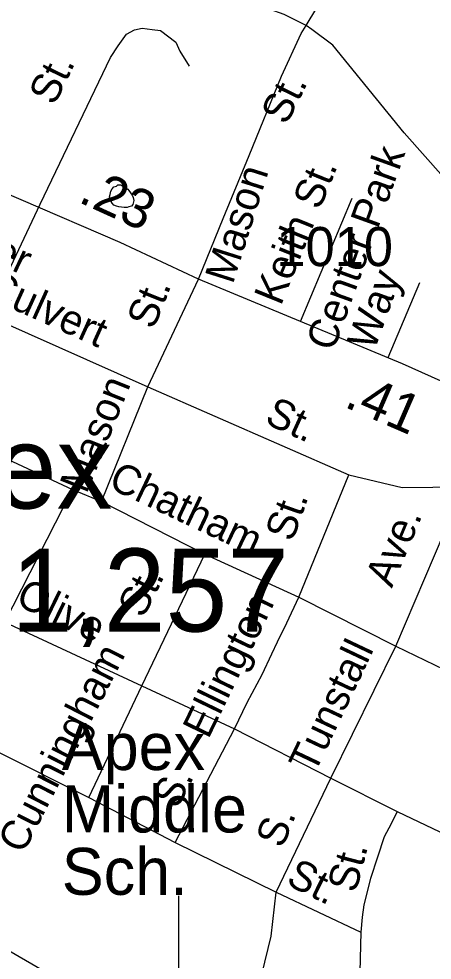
# Model space of a CAD drawing. Extents: x 2001466 to 2224147, y 644118 to 847247.
# Drawn here: x 2044998 to 2046317, y 718869 to 721875 of the extents above; entities that cross this region are included whole.
import ezdxf

# ---------------------------------------------------------------- set-up
doc = ezdxf.new("R2010")
doc.units = 0
for name, color, linetype in [('Exist Civil Demographics City Label', 7, 'Continuous'), ('Exist Cultural Educational Facility Elementary Label', 7, 'Continuous'), ('Exist Hydrographic Misc Water Feature', 7, 'Continuous'), ('Exist Railroad Mainline', 7, 'Continuous'), ('Exist Road Non-System Type 51', 7, 'Continuous'), ('Exist Road Non-System Type 51 Label', 7, 'Continuous'), ('Exist Road Primary NC Attributed', 7, 'Continuous'), ('Exist Road Secondary Mileage Hundredths English Label', 7, 'Continuous'), ('Exist Road Secondary Type 51 Attributed', 7, 'Continuous'), ('Exist Road Secondary Type 51 Label', 7, 'Continuous'), ('Exist Road Secondary Type 51 Number Label', 7, 'Continuous')]:
    doc.layers.add(name, color=color, linetype=linetype)

msp = doc.modelspace()

# ---------------------------------------------------------------- linework, layer by layer
at = {"layer": 'Exist Hydrographic Misc Water Feature'}
for points in [[(2045349.2, 721326.3), (2045359.7, 721312.1), (2045363.4, 721304.2), (2045365.6, 721294.2), (2045363.4, 721286.4), (2045361.5, 721282.2), (2045357.4, 721276.3), (2045349.4, 721274.3), (2045343.7, 721272.3), (2045333.8, 721272.2), (2045317.6, 721274.3), (2045309.8, 721276.2), (2045301.6, 721280.3), (2045295.7, 721286.1), (2045289.3, 721296.4), (2045287.7, 721306), (2045289.3, 721314.2), (2045291.4, 721324.1), (2045295.5, 721332.4), (2045301.4, 721338.4), (2045309.4, 721340.4), (2045313.5, 721344.3), (2045319.5, 721344.2), (2045323.8, 721344.3), (2045333.4, 721338.4), (2045345.7, 721330.5), (2045349.2, 721326.3)], [(2045353, 718159.1), (2045509, 718723.7), (2045509, 719074.7)]]:
    msp.add_lwpolyline(points, dxfattribs=at)
at = {"layer": 'Exist Railroad Mainline'}
for points in [[(2045914.8, 721853.7), (2045844.5, 721888.2), (2045797.2, 721905.2), (2045587.5, 721923.9), (2045523.5, 721921.8), (2045354.7, 721928)], [(2047150.1, 720390.4), (2047135.3, 720424.3), (2047102.5, 720484.6), (2047055.1, 720562.1), (2046868.8, 720789.9), (2046678.5, 720991.6), (2046478.3, 721227.3), (2046227.9, 721510.8), (2046000.2, 721790.1), (2045932.5, 721840.8), (2045914.8, 721853.7)]]:
    msp.add_lwpolyline(points, dxfattribs=at)
at = {"layer": 'Exist Road Non-System Type 51'}
for p, q in [((2045896.8, 720908.4), (2046061.3, 721301.7)), ((2044898.5, 720927.3), (2045066.2, 721282.7)), ((2045409.3, 720699.5), (2045570.9, 721043.9)), ((2044898.5, 720927.3), (2045409.3, 720699.5)), ((2045261.8, 720333.3), (2045409.3, 720699.5)), ((2045409.3, 720699.5), (2046051.4, 720419.2)), ((2044725.6, 720578.2), (2045169, 720371.9)), ((2045891.5, 720028), (2046051.4, 720419.2)), ((2044953.1, 719948.3), (2045169, 720371.9)), ((2045169, 720371.9), (2045261.8, 720333.3)), ((2046201.2, 719871.8), (2046417, 720380.1)), ((2045261.8, 720333.3), (2045591.7, 720166.1)), ((2045390.9, 719744.9), (2045591.7, 720166.1)), ((2045591.7, 720166.1), (2045891.5, 720028)), ((2045891.5, 720028), (2046201.2, 719871.8)), ((2044953.1, 719948.3), (2045390.9, 719744.9)), ((2045993.1, 719450.1), (2046201.2, 719871.8)), ((2046201.2, 719871.8), (2046437.3, 719757.5)), ((2045221.6, 719389.1), (2045390.9, 719744.9)), ((2045390.9, 719744.9), (2045685.9, 719607.8)), ((2044795.3, 719602.2), (2045221.6, 719389.1)), ((2045497.4, 719245.4), (2045685.9, 719607.8)), ((2045685.9, 719607.8), (2045993.1, 719450.1)), ((2045819.6, 719086.1), (2045993.1, 719450.1)), ((2045993.1, 719450.1), (2046205.1, 719343.6)), ((2045221.6, 719389.1), (2045497.4, 719245.4)), ((2046205.1, 719343.6), (2046903.8, 719010.8)), ((2045497.4, 719245.4), (2045819.6, 719086.1)), ((2045819.6, 719086.1), (2046089, 718958.7))]:
    msp.add_line(p, q, dxfattribs=at)
for points in [[(2045066.2, 721282.7), (2045290.8, 721751.2), (2045315.2, 721788.7), (2045341.4, 721826.2), (2045367.6, 721839.3), (2045391.9, 721844.9), (2045423.7, 721841.1), (2045450, 721837.4), (2045498.6, 721799.9), (2045511.7, 721771.8), (2045541.7, 721723.1)], [(2045570.9, 721043.9), (2045649.7, 721237.1), (2045733.4, 721438.4), (2045836, 721692), (2045899.1, 721828.1), (2045914.8, 721853.7)], [(2046276.2, 721031.5), (2046175.6, 720792.6)], [(2046051.4, 720419.2), (2046220.9, 720378.9), (2046417, 720380.1)], [(2045685.9, 719607.8), (2045726.5, 719691.7), (2045774.7, 719781.6), (2045805.2, 719847.6), (2045823, 719885.7), (2045853.4, 719946.7), (2045891.5, 720028)], [(2046205.1, 719343.6), (2046185.8, 719304.8), (2046164, 719263.7), (2046142.2, 719198.3), (2046120.5, 719130.6), (2046098.7, 719045.9), (2046093.9, 719007.1), (2046089, 718958.7)], [(2045665.1, 718377.3), (2045803.6, 718945.9), (2045819.6, 719086.1)], [(2046089, 718958.7), (2046086.4, 718831.8), (2046071.1, 718682.3), (2046049.4, 718469.3), (2046042.1, 718362.8), (2046017.9, 718144.9)]]:
    msp.add_lwpolyline(points, dxfattribs=at)
at = {"layer": 'Exist Road Primary NC Attributed'}
msp.add_lwpolyline([(2047126.5, 715542.4), (2047053.5, 715721.6), (2046951.1, 715977.7), (2046795.5, 716313), (2046688.2, 716554.1), (2046539.1, 716890.1), (2046430.2, 717125.6), (2046344, 717325.2), (2046246.7, 717532.7), (2046182.9, 717674), (2046063.6, 717877.6), (2045972.7, 718011.7), (2045840.7, 718187.3), (2045748.1, 718291.9), (2045593.8, 718450.7), (2045472.5, 718559.3), (2045367.2, 718647.1), (2045249.2, 718728.5), (2045126.3, 718806.7), (2044966.8, 718899.3), (2044706.3, 719021.5), (2044478.2, 719114.1), (2044093.7, 719276.9)], dxfattribs=at)
at = {"layer": 'Exist Road Secondary Type 51 Attributed'}
for points in [[(2045914.8, 721853.7), (2045949, 721909.4), (2046171.9, 721964.3), (2046554.8, 722012.6)], [(2047153.2, 720383.5), (2047117.2, 720391.7), (2046930.6, 720462.6), (2046663.5, 720575.3), (2046221.8, 720773.4), (2045570.9, 721043.9), (2045321.8, 721160.6), (2044688.8, 721433.3), (2044625.6, 721460)]]:
    msp.add_lwpolyline(points, dxfattribs=at)

# ---------------------------------------------------------------- texts
at = {"layer": 'Exist Civil Demographics City Label'}
for s, p in [('Apex', (2044488.5, 720311.3)), ('pop. 31,257', (2043988.2, 719918.6))]:
    msp.add_text(s, height=265, dxfattribs=at).set_placement(p)
at = {"layer": 'Exist Cultural Educational Facility Elementary Label'}
for s, p in [('Apex', (2045135.2, 719476.4)), ('Middle', (2045135.2, 719277.2)), ('Sch.', (2045135.2, 719078))]:
    msp.add_text(s, height=150, dxfattribs=at).set_placement(p)
at = {"layer": 'Exist Road Non-System Type 51 Label'}
for s, rotation, p in [(' St.', 64.197, (2045096.4, 721563.1)), ('Center Park', 70.1226, (2046001.5, 720809.4)), (' St.', 67.92, (2045944.6, 721228.8)), ('Keith', 67.92, (2045833.9, 720955.9)), ('Way', 70.1226, (2046132.3, 720812.4)), ('Culvert', 335.7202, (2044885.6, 720989.7)), (' St.', 68.2885, (2045415.1, 720847.1)), ('Mason', 68.064, (2045214.1, 720355.7)), (' St.', 335.4695, (2045746.6, 720599.6)), ('Chatham', 334.7203, (2045279.7, 720379.3)), (' St.', 70.5188, (2045859.4, 720168.8)), ('Ave.', 67.2712, (2046188.1, 720055.3)), (' St.', 63.4378, (2045379.2, 719926.4)), ('Olive', 334.145, (2044983.6, 720006.8)), ('Ellington', 64.1315, (2045602.5, 719572.5)), ('Tunstall', 64.6228, (2045941.7, 719461.1)), ('Cunningham', 62.8953, (2045011.7, 719205.2)), ('S. ', 63.2967, (2045504.6, 719349.3)), ('S. ', 68.2877, (2045839.5, 719223.4)), (' St.', 75.4063, (2046064.5, 719047.6)), (' St.', 333.6782, (2045815.4, 719128.4))]:
    msp.add_text(s, height=95, rotation=rotation, dxfattribs=at).set_placement(p)
at = {"layer": 'Exist Road Secondary Mileage Hundredths English Label'}
for s, rotation, p in [('.23', 335.462, (2045184.3, 721291.3)), ('.41', 336.5648, (2046032.6, 720637.4))]:
    msp.add_text(s, height=125, rotation=rotation, dxfattribs=at).set_placement(p)
at = {"layer": 'Exist Road Secondary Type 51 Label'}
for s, rotation, p in [('St.', 63.4459, (2045851.8, 721532.5)), ('Mason', 72.4181, (2045680.7, 721024.8)), ('Center', 334.7117, (2044665.9, 721217.8))]:
    msp.add_text(s, height=95, rotation=rotation, dxfattribs=at).set_placement(p)
at = {"layer": 'Exist Road Secondary Type 51 Number Label'}
msp.add_text('1010', height=125, dxfattribs=at).set_placement((2045820, 721085.1))

doc.saveas('drawing.dxf')
